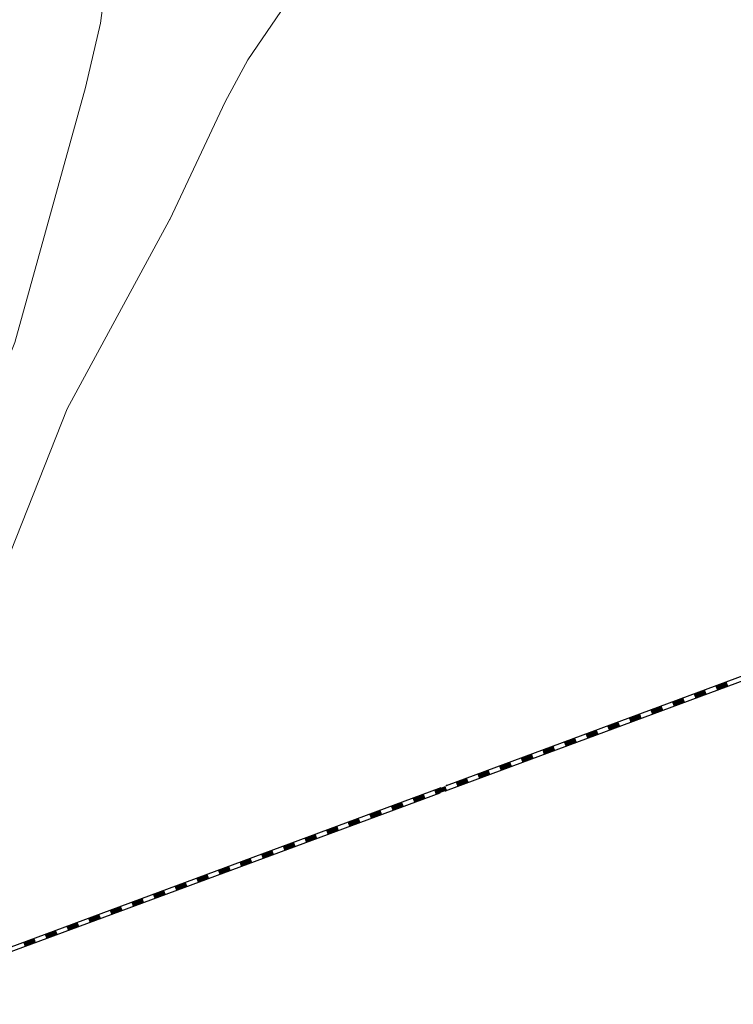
# Model space of a CAD drawing. Header units: metres. Extents: x 123819 to 142731, y 393440 to 405763.
# Tile 287 of 346: x 138105 to 138414, y 397958 to 398385. Entities that reach past the tile are written whole.
import ezdxf

# ---------------------------------------------------------------- set-up
doc = ezdxf.new("R2010")
doc.units = ezdxf.units.M
doc.header["$MEASUREMENT"] = 0
doc.layers.add('gs-knt-autosnelweg', color=7, linetype='Continuous', lineweight=0)
doc.layers.add('gs-knt-spoorlijn', color=7, linetype='Continuous', lineweight=30)

msp = doc.modelspace()

# ---------------------------------------------------------------- linework, layer by layer
at = {"layer": 'gs-knt-autosnelweg', "color": 7, "linetype": 'Continuous', "flags": 128}
for points in [[(137990.51, 397958.39), (137994.95, 397969.43), (138077.24, 398181.38), (138077.27, 398181.45), (138102.7, 398245.2), (138133.23, 398355.77), (138139.81, 398383.59), (138143.99, 398415.63), (138151.68, 398574.86)], [(138303.28, 398519.48), (138282.37, 398483.11), (138282.19, 398482.81), (138282, 398482.52), (138203.66, 398367.66), (138193.89, 398349.47), (138169.81, 398298.59), (138169.7, 398298.36), (138169.58, 398298.15), (138125.29, 398216.43), (138028.84, 397972.78)]]:
    msp.add_lwpolyline(points, dxfattribs=at)
at = {"layer": 'gs-knt-spoorlijn', "color": 7, "linetype": 'Continuous'}
for p, q in [((138289.83, 398053.25), (138477.38, 398122.7)), ((138289.4, 398050.96), (138476.96, 398120.41)), ((138406.58, 398096.25), (138411.27, 398097.99)), ((138406.65, 398096.07), (138411.34, 398097.8)), ((138406.72, 398095.88), (138411.41, 398097.62)), ((138406.79, 398095.69), (138411.48, 398097.43)), ((138406.86, 398095.5), (138411.55, 398097.24)), ((138406.93, 398095.32), (138411.62, 398097.05)), ((138407, 398095.13), (138411.69, 398096.87)), ((138407.07, 398094.94), (138411.75, 398096.68)), ((138407.14, 398094.75), (138411.82, 398096.49)), ((138387.82, 398089.31), (138392.51, 398091.05)), ((138397.2, 398092.78), (138401.89, 398094.52)), ((138397.27, 398092.59), (138401.96, 398094.33)), ((138397.34, 398092.41), (138402.03, 398094.14)), ((138397.41, 398092.22), (138402.1, 398093.96)), ((138397.48, 398092.03), (138402.17, 398093.77)), ((138397.55, 398091.84), (138402.24, 398093.58)), ((138397.62, 398091.66), (138402.31, 398093.39)), ((138397.69, 398091.47), (138402.38, 398093.21)), ((138397.76, 398091.28), (138402.45, 398093.02)), ((138378.45, 398085.84), (138383.14, 398087.57)), ((138378.52, 398085.65), (138383.2, 398087.39)), ((138378.59, 398085.46), (138383.27, 398087.2)), ((138378.65, 398085.27), (138383.34, 398087.01)), ((138378.72, 398085.09), (138383.41, 398086.82)), ((138387.89, 398089.12), (138392.58, 398090.86)), ((138387.96, 398088.93), (138392.65, 398090.67)), ((138388.03, 398088.75), (138392.72, 398090.48)), ((138388.1, 398088.56), (138392.79, 398090.3)), ((138388.17, 398088.37), (138392.86, 398090.11)), ((138388.24, 398088.18), (138392.93, 398089.92)), ((138388.31, 398088), (138393, 398089.73)), ((138388.38, 398087.81), (138393.07, 398089.55)), ((138369.07, 398082.37), (138373.76, 398084.1)), ((138369.14, 398082.18), (138373.83, 398083.91)), ((138369.21, 398081.99), (138373.9, 398083.73)), ((138369.28, 398081.8), (138373.97, 398083.54)), ((138369.35, 398081.61), (138374.04, 398083.35)), ((138369.42, 398081.43), (138374.1, 398083.16)), ((138369.49, 398081.24), (138374.17, 398082.98)), ((138369.55, 398081.05), (138374.24, 398082.79)), ((138369.62, 398080.86), (138374.31, 398082.6)), ((138378.79, 398084.9), (138383.48, 398086.64)), ((138378.86, 398084.71), (138383.55, 398086.45)), ((138378.93, 398084.52), (138383.62, 398086.26)), ((138379, 398084.34), (138383.69, 398086.07)), ((138359.69, 398078.89), (138364.38, 398080.63)), ((138359.76, 398078.71), (138364.45, 398080.44)), ((138359.83, 398078.52), (138364.52, 398080.25)), ((138359.9, 398078.33), (138364.59, 398080.07)), ((138359.97, 398078.14), (138364.66, 398079.88)), ((138360.04, 398077.95), (138364.73, 398079.69)), ((138360.11, 398077.77), (138364.8, 398079.5)), ((138360.18, 398077.58), (138364.87, 398079.32)), ((138360.25, 398077.39), (138364.94, 398079.13)), ((138350.31, 398075.42), (138355, 398077.16)), ((138350.38, 398075.23), (138355.07, 398076.97)), ((138350.45, 398075.05), (138355.14, 398076.78)), ((138350.52, 398074.86), (138355.21, 398076.59)), ((138350.59, 398074.67), (138355.28, 398076.41)), ((138350.66, 398074.48), (138355.35, 398076.22)), ((138350.73, 398074.3), (138355.42, 398076.03)), ((138350.8, 398074.11), (138355.49, 398075.84)), ((138350.87, 398073.92), (138355.56, 398075.66)), ((138331.56, 398068.48), (138336.25, 398070.21)), ((138331.63, 398068.29), (138336.32, 398070.02)), ((138331.7, 398068.1), (138336.39, 398069.84)), ((138331.77, 398067.91), (138336.45, 398069.65)), ((138340.94, 398071.95), (138345.62, 398073.68)), ((138341, 398071.76), (138345.69, 398073.5)), ((138341.07, 398071.57), (138345.76, 398073.31)), ((138341.14, 398071.39), (138345.83, 398073.12)), ((138341.21, 398071.2), (138345.9, 398072.93)), ((138341.28, 398071.01), (138345.97, 398072.75)), ((138341.35, 398070.82), (138346.04, 398072.56)), ((138341.42, 398070.64), (138346.11, 398072.37)), ((138341.49, 398070.45), (138346.18, 398072.18)), ((138322.18, 398065), (138326.87, 398066.74)), ((138322.25, 398064.82), (138326.94, 398066.55)), ((138322.32, 398064.63), (138327.01, 398066.36)), ((138322.39, 398064.44), (138327.08, 398066.18)), ((138322.46, 398064.25), (138327.15, 398065.99)), ((138322.53, 398064.07), (138327.22, 398065.8)), ((138322.6, 398063.88), (138327.29, 398065.61)), ((138322.67, 398063.69), (138327.35, 398065.43)), ((138331.84, 398067.73), (138336.52, 398069.46)), ((138331.9, 398067.54), (138336.59, 398069.27)), ((138331.97, 398067.35), (138336.66, 398069.09)), ((138332.04, 398067.16), (138336.73, 398068.9)), ((138332.11, 398066.98), (138336.8, 398068.71)), ((138312.8, 398061.53), (138317.49, 398063.27)), ((138312.87, 398061.34), (138317.56, 398063.08)), ((138312.94, 398061.16), (138317.63, 398062.89)), ((138313.01, 398060.97), (138317.7, 398062.7)), ((138313.08, 398060.78), (138317.77, 398062.52)), ((138313.15, 398060.59), (138317.84, 398062.33)), ((138313.22, 398060.41), (138317.91, 398062.14)), ((138313.29, 398060.22), (138317.98, 398061.95)), ((138313.36, 398060.03), (138318.05, 398061.77)), ((138322.74, 398063.5), (138327.42, 398065.24)), ((138303.42, 398058.06), (138308.11, 398059.79)), ((138303.49, 398057.87), (138308.18, 398059.61)), ((138303.56, 398057.68), (138308.25, 398059.42)), ((138303.63, 398057.5), (138308.32, 398059.23)), ((138303.7, 398057.31), (138308.39, 398059.04)), ((138303.77, 398057.12), (138308.46, 398058.86)), ((138303.84, 398056.93), (138308.53, 398058.67)), ((138303.91, 398056.75), (138308.6, 398058.48)), ((138303.98, 398056.56), (138308.67, 398058.29)), ((138284.67, 398051.11), (138289.36, 398052.85)), ((138284.74, 398050.93), (138289.43, 398052.66)), ((138294.05, 398054.59), (138298.74, 398056.32)), ((138294.12, 398054.4), (138298.8, 398056.14)), ((138294.19, 398054.21), (138298.87, 398055.95)), ((138294.25, 398054.02), (138298.94, 398055.76)), ((138294.32, 398053.84), (138299.01, 398055.57)), ((138294.39, 398053.65), (138299.08, 398055.38)), ((138294.46, 398053.46), (138299.15, 398055.2)), ((138294.53, 398053.27), (138299.22, 398055.01)), ((138294.6, 398053.09), (138299.29, 398054.82)), ((138099.5, 397980.64), (138287.06, 398050.09)), ((138099.93, 397982.93), (138287.48, 398052.38)), ((138275.29, 398047.64), (138279.98, 398049.38)), ((138275.36, 398047.45), (138280.05, 398049.19)), ((138275.43, 398047.27), (138280.12, 398049)), ((138275.5, 398047.08), (138280.19, 398048.82)), ((138275.57, 398046.89), (138280.26, 398048.63)), ((138275.64, 398046.7), (138280.33, 398048.44)), ((138275.71, 398046.52), (138280.4, 398048.25)), ((138284.81, 398050.74), (138289.5, 398052.48)), ((138284.88, 398050.55), (138289.57, 398052.29)), ((138284.95, 398050.36), (138289.64, 398052.1)), ((138285.02, 398050.18), (138289.7, 398051.91)), ((138285.09, 398049.99), (138289.77, 398051.73)), ((138285.15, 398049.8), (138289.84, 398051.54)), ((138285.22, 398049.61), (138289.91, 398051.35)), ((138265.91, 398044.17), (138270.6, 398045.91)), ((138265.98, 398043.98), (138270.67, 398045.72)), ((138266.05, 398043.79), (138270.74, 398045.53)), ((138266.12, 398043.61), (138270.81, 398045.34)), ((138266.19, 398043.42), (138270.88, 398045.16)), ((138266.26, 398043.23), (138270.95, 398044.97)), ((138266.33, 398043.04), (138271.02, 398044.78)), ((138266.4, 398042.86), (138271.09, 398044.59)), ((138266.47, 398042.67), (138271.16, 398044.41)), ((138275.78, 398046.33), (138280.47, 398048.07)), ((138275.85, 398046.14), (138280.54, 398047.88)), ((138256.54, 398040.7), (138261.22, 398042.43)), ((138256.6, 398040.51), (138261.29, 398042.25)), ((138256.67, 398040.32), (138261.36, 398042.06)), ((138256.74, 398040.13), (138261.43, 398041.87)), ((138256.81, 398039.95), (138261.5, 398041.68)), ((138256.88, 398039.76), (138261.57, 398041.5)), ((138256.95, 398039.57), (138261.64, 398041.31)), ((138257.02, 398039.38), (138261.71, 398041.12)), ((138257.09, 398039.2), (138261.78, 398040.93)), ((138237.78, 398033.75), (138242.47, 398035.49)), ((138247.16, 398037.22), (138251.85, 398038.96)), ((138247.23, 398037.04), (138251.92, 398038.77)), ((138247.3, 398036.85), (138251.99, 398038.59)), ((138247.37, 398036.66), (138252.05, 398038.4)), ((138247.44, 398036.47), (138252.12, 398038.21)), ((138247.5, 398036.29), (138252.19, 398038.02)), ((138247.57, 398036.1), (138252.26, 398037.84)), ((138247.64, 398035.91), (138252.33, 398037.65)), ((138247.71, 398035.72), (138252.4, 398037.46)), ((138228.4, 398030.28), (138233.09, 398032.02)), ((138228.47, 398030.09), (138233.16, 398031.83)), ((138228.54, 398029.91), (138233.23, 398031.64)), ((138228.61, 398029.72), (138233.3, 398031.45)), ((138228.68, 398029.53), (138233.37, 398031.27)), ((138237.85, 398033.57), (138242.54, 398035.3)), ((138237.92, 398033.38), (138242.61, 398035.11)), ((138237.99, 398033.19), (138242.68, 398034.93)), ((138238.06, 398033), (138242.75, 398034.74)), ((138238.13, 398032.81), (138242.82, 398034.55)), ((138238.2, 398032.63), (138242.89, 398034.36)), ((138238.27, 398032.44), (138242.95, 398034.18)), ((138238.34, 398032.25), (138243.02, 398033.99)), ((138219.02, 398026.81), (138223.71, 398028.54)), ((138219.09, 398026.62), (138223.78, 398028.36)), ((138219.16, 398026.43), (138223.85, 398028.17)), ((138219.23, 398026.25), (138223.92, 398027.98)), ((138219.3, 398026.06), (138223.99, 398027.79)), ((138219.37, 398025.87), (138224.06, 398027.61)), ((138219.44, 398025.68), (138224.13, 398027.42)), ((138219.51, 398025.5), (138224.2, 398027.23)), ((138219.58, 398025.31), (138224.27, 398027.04)), ((138228.75, 398029.34), (138233.44, 398031.08)), ((138228.82, 398029.15), (138233.51, 398030.89)), ((138228.89, 398028.97), (138233.58, 398030.7)), ((138228.96, 398028.78), (138233.65, 398030.52)), ((138209.65, 398023.34), (138214.34, 398025.07)), ((138209.72, 398023.15), (138214.4, 398024.88)), ((138209.79, 398022.96), (138214.47, 398024.7)), ((138209.85, 398022.77), (138214.54, 398024.51)), ((138209.92, 398022.59), (138214.61, 398024.32)), ((138209.99, 398022.4), (138214.68, 398024.13)), ((138210.06, 398022.21), (138214.75, 398023.95)), ((138210.13, 398022.02), (138214.82, 398023.76)), ((138210.2, 398021.84), (138214.89, 398023.57)), ((138200.27, 398019.86), (138204.96, 398021.6)), ((138200.34, 398019.68), (138205.03, 398021.41)), ((138200.41, 398019.49), (138205.1, 398021.22)), ((138200.48, 398019.3), (138205.17, 398021.04)), ((138200.55, 398019.11), (138205.24, 398020.85)), ((138200.62, 398018.93), (138205.3, 398020.66)), ((138200.69, 398018.74), (138205.37, 398020.47)), ((138200.75, 398018.55), (138205.44, 398020.29)), ((138200.82, 398018.36), (138205.51, 398020.1)), ((138181.51, 398012.92), (138186.2, 398014.65)), ((138181.58, 398012.73), (138186.27, 398014.47)), ((138181.65, 398012.54), (138186.34, 398014.28)), ((138190.89, 398016.39), (138195.58, 398018.13)), ((138190.96, 398016.2), (138195.65, 398017.94)), ((138191.03, 398016.02), (138195.72, 398017.75)), ((138191.1, 398015.83), (138195.79, 398017.56)), ((138191.17, 398015.64), (138195.86, 398017.38)), ((138191.24, 398015.45), (138195.93, 398017.19)), ((138191.31, 398015.27), (138196, 398017)), ((138191.38, 398015.08), (138196.07, 398016.81)), ((138191.45, 398014.89), (138196.14, 398016.63)), ((138172.14, 398009.45), (138176.82, 398011.18)), ((138172.2, 398009.26), (138176.89, 398010.99)), ((138172.27, 398009.07), (138176.96, 398010.81)), ((138172.34, 398008.88), (138177.03, 398010.62)), ((138172.41, 398008.7), (138177.1, 398010.43)), ((138172.48, 398008.51), (138177.17, 398010.24)), ((138172.55, 398008.32), (138177.24, 398010.06)), ((138172.62, 398008.13), (138177.31, 398009.87)), ((138181.72, 398012.36), (138186.41, 398014.09)), ((138181.79, 398012.17), (138186.48, 398013.9)), ((138181.86, 398011.98), (138186.55, 398013.72)), ((138181.93, 398011.79), (138186.62, 398013.53)), ((138182, 398011.61), (138186.69, 398013.34)), ((138182.07, 398011.42), (138186.76, 398013.15)), ((138162.76, 398005.97), (138167.45, 398007.71)), ((138162.83, 398005.79), (138167.52, 398007.52)), ((138162.9, 398005.6), (138167.59, 398007.34)), ((138162.97, 398005.41), (138167.65, 398007.15)), ((138163.04, 398005.22), (138167.72, 398006.96)), ((138163.1, 398005.04), (138167.79, 398006.77)), ((138163.17, 398004.85), (138167.86, 398006.58)), ((138163.24, 398004.66), (138167.93, 398006.4)), ((138163.31, 398004.47), (138168, 398006.21)), ((138172.69, 398007.95), (138177.38, 398009.68)), ((138153.38, 398002.5), (138158.07, 398004.24)), ((138153.45, 398002.31), (138158.14, 398004.05)), ((138153.52, 398002.13), (138158.21, 398003.86)), ((138153.59, 398001.94), (138158.28, 398003.68)), ((138153.66, 398001.75), (138158.35, 398003.49)), ((138153.73, 398001.56), (138158.42, 398003.3)), ((138153.8, 398001.38), (138158.49, 398003.11)), ((138153.87, 398001.19), (138158.55, 398002.92)), ((138153.94, 398001), (138158.62, 398002.74)), ((138134.62, 397995.56), (138139.31, 397997.29)), ((138134.69, 397995.37), (138139.38, 397997.11)), ((138144, 397999.03), (138148.69, 398000.77)), ((138144.07, 397998.84), (138148.76, 398000.58)), ((138144.14, 397998.65), (138148.83, 398000.39)), ((138144.21, 397998.47), (138148.9, 398000.2)), ((138144.28, 397998.28), (138148.97, 398000.02)), ((138144.35, 397998.09), (138149.04, 397999.83)), ((138144.42, 397997.9), (138149.11, 397999.64)), ((138144.49, 397997.72), (138149.18, 397999.45)), ((138144.56, 397997.53), (138149.25, 397999.27)), ((138125.25, 397992.08), (138129.93, 397993.82)), ((138125.32, 397991.9), (138130, 397993.63)), ((138125.38, 397991.71), (138130.07, 397993.45)), ((138125.45, 397991.52), (138130.14, 397993.26)), ((138125.52, 397991.33), (138130.21, 397993.07)), ((138125.59, 397991.15), (138130.28, 397992.88)), ((138134.76, 397995.18), (138139.45, 397996.92)), ((138134.83, 397994.99), (138139.52, 397996.73)), ((138134.9, 397994.81), (138139.59, 397996.54)), ((138134.97, 397994.62), (138139.66, 397996.36)), ((138135.04, 397994.43), (138139.73, 397996.17)), ((138135.11, 397994.24), (138139.8, 397995.98)), ((138135.18, 397994.06), (138139.87, 397995.79)), ((138115.87, 397988.61), (138120.56, 397990.35)), ((138115.94, 397988.42), (138120.63, 397990.16)), ((138116.01, 397988.24), (138120.7, 397989.97)), ((138116.08, 397988.05), (138120.77, 397989.79)), ((138116.15, 397987.86), (138120.83, 397989.6)), ((138116.22, 397987.67), (138120.9, 397989.41)), ((138116.28, 397987.49), (138120.97, 397989.22)), ((138116.35, 397987.3), (138121.04, 397989.04)), ((138116.42, 397987.11), (138121.11, 397988.85)), ((138125.66, 397990.96), (138130.35, 397992.7)), ((138125.73, 397990.77), (138130.42, 397992.51)), ((138125.8, 397990.58), (138130.49, 397992.32)), ((138106.49, 397985.14), (138111.18, 397986.88)), ((138106.56, 397984.95), (138111.25, 397986.69)), ((138106.63, 397984.76), (138111.32, 397986.5)), ((138106.7, 397984.58), (138111.39, 397986.31)), ((138106.77, 397984.39), (138111.46, 397986.13)), ((138106.84, 397984.2), (138111.53, 397985.94)), ((138106.91, 397984.01), (138111.6, 397985.75)), ((138106.98, 397983.83), (138111.67, 397985.56)), ((138107.05, 397983.64), (138111.73, 397985.38))]:
    msp.add_line(p, q, dxfattribs=at)
for p in [(138289.83, 398053.25), (138289.4, 398050.96)]:
    msp.add_point(p, dxfattribs=at)

doc.saveas('drawing.dxf')
